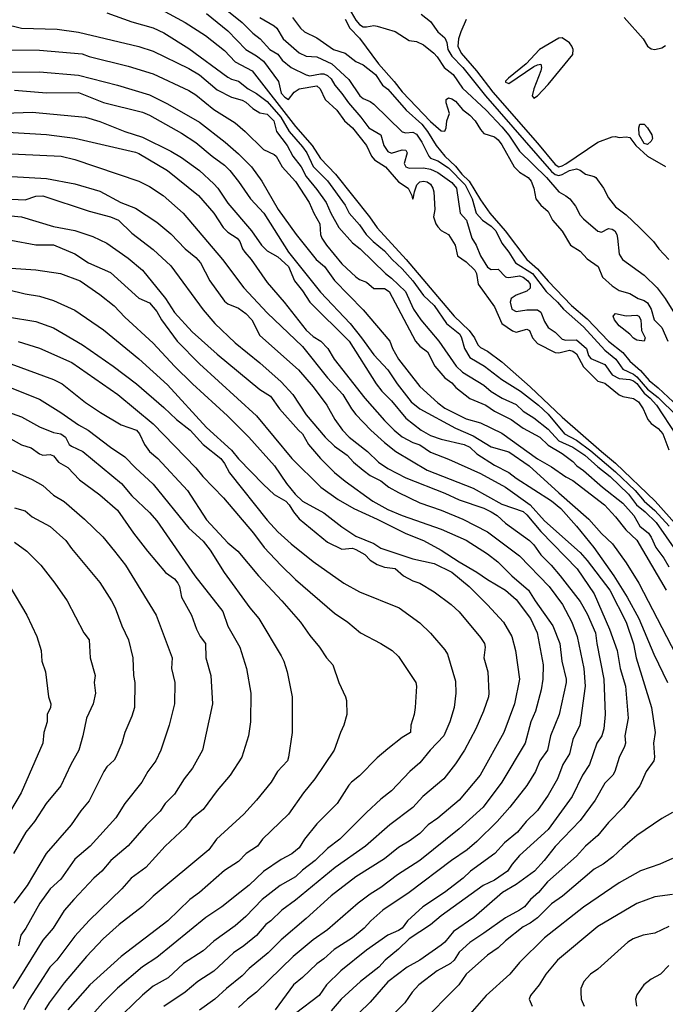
# Model space of a CAD drawing. Header units: metres. Extents: x -46681 to -43747, y -240911 to -237677.
# Tile 785 of 1056: x -45207 to -45116, y -238151 to -238013. Entities that reach past the tile are written whole.
import ezdxf

# ---------------------------------------------------------------- set-up
doc = ezdxf.new("R2010")
doc.units = ezdxf.units.M
doc.layers.add('CONTOUR_INDEX', color=1, linetype='Continuous')
doc.layers.add('CONTOUR_INTER', color=3, linetype='Continuous')

msp = doc.modelspace()

# ---------------------------------------------------------------- linework, layer by layer
at = {"layer": 'CONTOUR_INDEX'}
for points, elevation in [([(-45173.1, -238012.52), (-45171.1, -238013.68), (-45170.72, -238014.02), (-45169.85, -238015.52), (-45167.6, -238017.48), (-45166.6, -238017.96), (-45165.1, -238018.04), (-45163, -238019.02), (-45160.6, -238021.24), (-45159.04, -238023.52), (-45158.6, -238023.89), (-45157.6, -238024.3), (-45157.1, -238024.67), (-45153.1, -238028.57), (-45152.6, -238028.71), (-45151.6, -238028.63), (-45151.1, -238028.89), (-45150.32, -238030.02), (-45149.36, -238032.02), (-45149.1, -238032.29), (-45148.1, -238032.66), (-45146.6, -238033.65), (-45144.26, -238036.02), (-45143.25, -238038.02), (-45142.68, -238040.02), (-45141.8, -238041.02), (-45140.6, -238041.86), (-45139.94, -238042.52), (-45139.1, -238044.24), (-45138.1, -238045.52), (-45137.18, -238047.02), (-45134.78, -238048.52), (-45132.88, -238051.02), (-45131.29, -238052.52), (-45130.43, -238053.52), (-45127.6, -238056.01), (-45124.6, -238059.28), (-45123.08, -238060.52), (-45122.1, -238061.93), (-45120.6, -238062.64), (-45120.1, -238063.02), (-45118.6, -238064.74), (-45117.1, -238065.91), (-45114.49, -238068.52)], 60), ([(-45144.1, -238012.78), (-45144.85, -238014.52), (-45145.18, -238015.52), (-45145.3, -238016.52), (-45144.81, -238017.52), (-45142.65, -238020.02), (-45140.35, -238023.02), (-45134.1, -238030.16), (-45131.6, -238033.18), (-45131.1, -238033.48), (-45130.6, -238033.38), (-45130.1, -238033.08), (-45125.6, -238030.02), (-45123.6, -238029.27), (-45123.1, -238029.25), (-45122.6, -238029.37), (-45121.6, -238029.28), (-45121.1, -238029.39), (-45120.25, -238030.52), (-45118.6, -238032.02), (-45116.1, -238033.46)], 55), ([(-45209.1, -238013.41), (-45206.6, -238014), (-45201.6, -238014.16), (-45198.6, -238014.57), (-45190.1, -238016.58), (-45188.1, -238017.22), (-45183.1, -238019.66), (-45181.6, -238020.57), (-45179.1, -238022.7), (-45177.1, -238023.73), (-45175.6, -238024.13), (-45175.1, -238024.39), (-45174.1, -238025.28), (-45173.1, -238025.89), (-45172.1, -238026.08), (-45171.14, -238027.02), (-45170.77, -238028.52), (-45169.28, -238030.52), (-45168.49, -238032.02), (-45167.32, -238033.52), (-45166.6, -238034.88), (-45165.1, -238036.68), (-45163.78, -238038.52), (-45163.11, -238040.02), (-45162.01, -238042.02), (-45160.1, -238044.19), (-45159.02, -238045.02), (-45155.46, -238048.52), (-45154.6, -238049.16), (-45152.65, -238051.02), (-45151.52, -238053.52), (-45150.47, -238055.02), (-45147.97, -238058.02), (-45145.49, -238061.52), (-45144.6, -238062.36), (-45141.6, -238064.22), (-45140.6, -238065.1), (-45139.04, -238066.02), (-45137.1, -238066.93), (-45136.1, -238067.85), (-45134.6, -238068.79), (-45132.6, -238070.39), (-45131.09, -238072.02), (-45129.1, -238072.93), (-45127.41, -238074.02), (-45125.6, -238075.7), (-45123.88, -238077.02), (-45121.29, -238079.52), (-45120.15, -238081.02), (-45118.92, -238082.02), (-45117.4, -238083.52), (-45114.6, -238087.55)], 65), ([(-45119.67, -238027.52), (-45119.07, -238027.52), (-45118.6, -238028.01), (-45118.02, -238029.02), (-45117.9, -238029.52), (-45118.1, -238029.91), (-45118.6, -238030.37), (-45119.1, -238030.21), (-45119.77, -238029.02), (-45119.82, -238028.02), (-45119.67, -238027.52)], 55), ([(-45208.6, -238028.65), (-45203.1, -238028.98), (-45199.1, -238029.46), (-45190.6, -238031.42), (-45190.1, -238031.62), (-45186.1, -238034.02), (-45181.73, -238037.52), (-45179.6, -238040.02), (-45178.25, -238042.02), (-45177.6, -238042.69), (-45176.28, -238043.52), (-45175.93, -238044.02), (-45175.57, -238045.02), (-45175.24, -238045.52), (-45174.35, -238046.52), (-45172.1, -238049.75), (-45169.69, -238052.52), (-45166.6, -238056.46), (-45165.6, -238057.35), (-45164.55, -238058.02), (-45163.55, -238059.02), (-45162.65, -238060.52), (-45158.37, -238066.02), (-45155.6, -238069.17), (-45154.23, -238070.52), (-45153.1, -238071.44), (-45151.6, -238072.24), (-45150.6, -238072.59), (-45149.1, -238073.63), (-45146.6, -238074.59), (-45142.1, -238076.6), (-45138.6, -238078.56), (-45135.12, -238081.02), (-45133.1, -238083.26), (-45128.1, -238087.72), (-45127.1, -238088.86), (-45123.9, -238093.02), (-45121.61, -238097.52), (-45120.6, -238100.58), (-45120.2, -238102.52), (-45118.07, -238109.52), (-45117.52, -238113.02), (-45117.75, -238114.52), (-45117.61, -238116.52), (-45117.73, -238117.02), (-45118.81, -238118.52), (-45119.71, -238120.52), (-45121.98, -238123.52), (-45124.1, -238125.7), (-45125.6, -238127.53), (-45127.31, -238129.02), (-45128.6, -238130.43), (-45132.65, -238134.02), (-45133.92, -238135.52), (-45135.08, -238136.52), (-45135.89, -238137.52), (-45136.6, -238138.02), (-45138.6, -238139.08), (-45141.6, -238141.26), (-45143.6, -238142.55), (-45145.1, -238143.92), (-45145.8, -238145.02), (-45146.33, -238145.52), (-45148.17, -238146.52), (-45150.78, -238148.52), (-45151.72, -238149.52), (-45152.73, -238151.02), (-45155.22, -238153.52)], 70), ([(-45208.1, -238043.83), (-45204.6, -238044.46), (-45202.1, -238044.49), (-45199.1, -238045.75), (-45197.2, -238047.02), (-45194.1, -238048.38), (-45190.1, -238051.95), (-45188.6, -238052.62), (-45187.6, -238053.83), (-45186.95, -238055.02), (-45184.73, -238058.02), (-45181.6, -238061.19), (-45173.56, -238068.52), (-45168.6, -238074.53), (-45164.54, -238078.52), (-45162.1, -238080.25), (-45159.92, -238081.52), (-45156.6, -238083.02), (-45152.6, -238085.03), (-45150.1, -238086.03), (-45147.6, -238087.38), (-45145.1, -238089.04), (-45142.6, -238090.47), (-45141.1, -238091.53), (-45138.6, -238093), (-45137.1, -238094.32), (-45135.08, -238097.02), (-45134.11, -238099.02), (-45133.29, -238103.52), (-45133.32, -238105.52), (-45133.57, -238107.02), (-45134.38, -238110.02), (-45135.01, -238111.52), (-45135.83, -238114.52), (-45139.11, -238120.02), (-45141.72, -238123.52), (-45145.1, -238126.57), (-45150.64, -238131.02), (-45153.78, -238133.02), (-45156.1, -238134.84), (-45157.6, -238135.75), (-45159.27, -238137.02), (-45163.6, -238140.75), (-45165.6, -238142.2), (-45168.43, -238144.52), (-45173.57, -238149.52), (-45174.86, -238150.52), (-45176.1, -238151.7)], 75), ([(-45208.1, -238061.21), (-45202.1, -238063.39), (-45200.89, -238064.02), (-45197.6, -238066.63), (-45195.49, -238068.02), (-45192.6, -238069.79), (-45190.44, -238070.52), (-45190.03, -238071.02), (-45189.33, -238072.52), (-45188.6, -238073.51), (-45187.43, -238074.52), (-45183.3, -238079.02), (-45180.6, -238083.12), (-45177.6, -238086.38), (-45176.2, -238087.52), (-45173.3, -238091.02), (-45170.01, -238094.52), (-45167.41, -238097.52), (-45166.1, -238099.38), (-45164.71, -238101.02), (-45163.76, -238102.52), (-45162.86, -238103.52), (-45161.99, -238106.02), (-45161.07, -238108.02), (-45160.93, -238108.52), (-45160.89, -238110.52), (-45161.29, -238112.02), (-45161.77, -238113.02), (-45162.65, -238115.52), (-45165.38, -238119.52), (-45166.98, -238121.52), (-45169.1, -238124.52), (-45172.73, -238128.02), (-45173.46, -238129.02), (-45175.02, -238130.02), (-45176.1, -238131.18), (-45178.1, -238132.45), (-45181.6, -238135.52), (-45182.97, -238136.52), (-45186.06, -238139.52), (-45192.6, -238144.53), (-45197, -238148.52), (-45200.1, -238152.04)], 80), ([(-45207.6, -238081.44), (-45206.1, -238081.88), (-45205.1, -238082.7), (-45202.6, -238084.06), (-45200.37, -238086.02), (-45199.6, -238087.17), (-45195.6, -238091.93), (-45193.95, -238094.52), (-45193.43, -238095.52), (-45192.52, -238098.02), (-45191.55, -238100.02), (-45190.97, -238102.52), (-45190.85, -238105.02), (-45190.66, -238106.02), (-45190.73, -238109.52), (-45191.1, -238110.75), (-45192.1, -238113.02), (-45192.52, -238114.52), (-45193.34, -238116.52), (-45193.6, -238116.92), (-45194.6, -238117.86), (-45195.04, -238118.52), (-45197.1, -238122.63), (-45198.28, -238124.02), (-45199.62, -238126.02), (-45203.17, -238130.02), (-45205.8, -238134.52), (-45207.68, -238137.02)], 85), ([(-45115.6, -238145.79), (-45116.78, -238147.02), (-45118.1, -238147.72), (-45119.15, -238148.52), (-45120.1, -238149.93), (-45120.29, -238150.52), (-45120.18, -238151.52)], 65)]:
    msp.add_lwpolyline(points, dxfattribs=dict(at, elevation=elevation))
at = {"layer": 'CONTOUR_INTER'}
for points, elevation in [([(-45180.16, -238009.52), (-45175.6, -238013.2), (-45174.1, -238014.72), (-45173.05, -238015.52), (-45171.7, -238017.02), (-45170.6, -238017.67), (-45169.96, -238018.52), (-45168.71, -238019.52), (-45166.6, -238020.59), (-45166.1, -238020.69), (-45164.6, -238020.41), (-45164.1, -238020.44), (-45163.6, -238020.68), (-45163.1, -238021.14), (-45162.58, -238022.02), (-45161.6, -238023.17), (-45160.66, -238024.52), (-45158.89, -238026.52), (-45157.78, -238028.02), (-45156.11, -238029.02), (-45155.67, -238030.52), (-45155.1, -238031.35), (-45154.6, -238031.6), (-45153.1, -238031.1), (-45152.6, -238031.15), (-45152.38, -238031.52), (-45152.8, -238033.02), (-45152.6, -238033.52), (-45152.1, -238033.67), (-45150.1, -238033.66), (-45149.1, -238033.81), (-45148.1, -238034.3), (-45146.1, -238035.72), (-45145.48, -238036.52), (-45144.97, -238040.02), (-45144.05, -238041.02), (-45143.33, -238043.52), (-45142.71, -238044.52), (-45142.11, -238046.02), (-45141.1, -238047.6), (-45140.6, -238047.94), (-45139.6, -238047.88), (-45138.6, -238048.96), (-45138.42, -238049.02), (-45138.1, -238049.07), (-45136.6, -238048.83), (-45136.1, -238049.02), (-45135.46, -238049.52), (-45135.09, -238050.02), (-45135.1, -238050.57), (-45135.6, -238050.97), (-45137.1, -238051.53), (-45137.78, -238052.02), (-45137.92, -238052.52), (-45137.68, -238053.52), (-45137.1, -238053.86), (-45135.6, -238053.6), (-45134.1, -238053.62), (-45133.6, -238053.95), (-45133.1, -238055.24), (-45132.6, -238056.07), (-45131.6, -238056.73), (-45130.6, -238057.72), (-45130.1, -238057.88), (-45128.6, -238057.84), (-45127.19, -238059.02), (-45126.92, -238060.02), (-45126.6, -238060.45), (-45124.6, -238061.29), (-45123.6, -238062.75), (-45122.6, -238063.24), (-45121.1, -238063.39), (-45120.6, -238063.58), (-45120.1, -238063.98), (-45119.1, -238065.32), (-45118.25, -238066.02), (-45117.33, -238067.02), (-45114.6, -238071.24)], 61), ([(-45161.27, -238010.02), (-45159.6, -238012.9), (-45159.1, -238013.49), (-45158.6, -238013.81), (-45158.1, -238013.83), (-45157.1, -238013.63), (-45156.6, -238013.72), (-45154.1, -238014.46), (-45152.1, -238015.73), (-45151.1, -238015.87), (-45150.1, -238016.35), (-45148.64, -238017.52), (-45148.17, -238018.02), (-45147.22, -238019.52), (-45145.95, -238020.52), (-45144.6, -238022.46), (-45141.29, -238025.52), (-45139.1, -238027.87), (-45138.1, -238029.05), (-45136.6, -238031.28), (-45132.79, -238035.02), (-45131.1, -238037.02), (-45130.1, -238037.56), (-45129.52, -238038.02), (-45128.72, -238039.02), (-45128.1, -238040.28), (-45127.6, -238040.79), (-45125.6, -238042.56), (-45125.1, -238042.67), (-45124.1, -238042.18), (-45123.6, -238042.26), (-45123.21, -238042.52), (-45122.91, -238043.02), (-45122.81, -238043.52), (-45122.6, -238045.76), (-45122.14, -238046.52), (-45119.1, -238048.74), (-45117.24, -238050.52), (-45116.12, -238052.02), (-45114.1, -238055.26)], 57), ([(-45188.1, -238010.78), (-45183.6, -238013.19), (-45180.73, -238015.02), (-45178.1, -238017.16), (-45176.6, -238018.74), (-45174.21, -238020.02), (-45168.1, -238027.85), (-45165.76, -238030.52), (-45164.6, -238032.31), (-45162.48, -238034.52), (-45157.68, -238040.52), (-45156.6, -238042.07), (-45152.54, -238046.52), (-45145.77, -238054.52), (-45143.68, -238056.52), (-45142.94, -238057.52), (-45142.48, -238058.52), (-45142.1, -238058.92), (-45141.1, -238059.41), (-45139.1, -238060.92), (-45135.1, -238064.41), (-45130.6, -238068.7), (-45125.1, -238073.53), (-45123.1, -238075.15), (-45117.54, -238080.52), (-45114.38, -238084.02)], 63), ([(-45194.6, -238011.85), (-45191.1, -238013.11), (-45188.1, -238013.94), (-45186.6, -238014.66), (-45183.1, -238016.87), (-45177.6, -238020.91), (-45177.1, -238021.18), (-45176.1, -238021.45), (-45174.75, -238022.52), (-45173.6, -238023.17), (-45172.1, -238024.33), (-45170.16, -238026.52), (-45169.01, -238028.52), (-45167.1, -238030.68), (-45166.51, -238031.52), (-45165.6, -238033.47), (-45163.6, -238035.49), (-45161.1, -238038.87), (-45160.57, -238040.02), (-45159.1, -238041.68), (-45158.16, -238043.02), (-45157.18, -238044.02), (-45155.6, -238045.32), (-45154.53, -238046.52), (-45153.1, -238047.83), (-45151.6, -238049.52), (-45150.1, -238051.61), (-45148.61, -238053.02), (-45146.89, -238055.52), (-45145.01, -238057.02), (-45144.76, -238057.52), (-45144.34, -238059.02), (-45143.6, -238060.3), (-45141.55, -238061.52), (-45139.1, -238063.42), (-45136.46, -238065.02), (-45133.96, -238067.02), (-45132.6, -238068.28), (-45130.26, -238071.02), (-45128.6, -238071.95), (-45126.6, -238073.42), (-45123.1, -238076.37), (-45120.34, -238079.02), (-45119.1, -238080.49), (-45117.6, -238081.8), (-45115.59, -238084.02)], 64), ([(-45180.6, -238011.96), (-45177.6, -238014.4), (-45175.1, -238017), (-45173.6, -238017.89), (-45172.6, -238018.66), (-45170.51, -238021.52), (-45170.1, -238023.13), (-45169.6, -238023.71), (-45169.1, -238024.03), (-45168.29, -238023.02), (-45167.6, -238022.54), (-45165.1, -238022.1), (-45164.62, -238022.52), (-45163.95, -238024.02), (-45162.3, -238025.52), (-45161.22, -238027.02), (-45160.1, -238028.02), (-45158.1, -238030.48), (-45157.42, -238032.02), (-45156.98, -238032.52), (-45155.44, -238033.52), (-45153.6, -238035.63), (-45152.27, -238036.52), (-45151.76, -238037.52), (-45151.66, -238038.02), (-45151.55, -238038.02), (-45151.39, -238037.02), (-45151.06, -238036.02), (-45150.6, -238035.63), (-45150.1, -238035.5), (-45149.6, -238035.59), (-45149.1, -238035.93), (-45148.77, -238036.52), (-45148.66, -238037.02), (-45148.51, -238039.52), (-45148.69, -238040.52), (-45148.36, -238041.52), (-45148.1, -238041.96), (-45147.6, -238042.44), (-45146.6, -238043.03), (-45145.66, -238044.52), (-45145.33, -238046.02), (-45144.1, -238046.86), (-45142.89, -238048.02), (-45142.67, -238048.52), (-45142.4, -238050.02), (-45140.1, -238053.18), (-45139.1, -238055.52), (-45137.6, -238056.55), (-45137.1, -238056.73), (-45135.6, -238056.31), (-45135.18, -238056.52), (-45134.76, -238057.52), (-45134.1, -238058.32), (-45131.6, -238059.62), (-45131.1, -238059.65), (-45129.6, -238059.29), (-45129.1, -238059.4), (-45128.6, -238059.8), (-45127.6, -238061.62), (-45125.6, -238063.62), (-45124.6, -238063.94), (-45122.6, -238065.56), (-45122.1, -238065.78), (-45120.6, -238066.05), (-45119.87, -238066.52), (-45119.23, -238067.52), (-45118.55, -238069.02), (-45118.1, -238069.58), (-45117.1, -238070.3), (-45116.45, -238071.02), (-45115.6, -238073.3)], 62), ([(-45168.5, -238012.52), (-45167.41, -238014.02), (-45166.81, -238014.52), (-45165.1, -238015.38), (-45162.74, -238017.02), (-45161.1, -238017.5), (-45159.6, -238018.69), (-45158.6, -238019.18), (-45156.83, -238020.52), (-45155.89, -238022.02), (-45155.1, -238022.6), (-45152.52, -238025.52), (-45150.33, -238027.52), (-45149.55, -238028.52), (-45148.31, -238030.52), (-45147.09, -238032.02), (-45145.6, -238033.4), (-45144.72, -238034.52), (-45143.68, -238035.52), (-45142.1, -238038.16), (-45140.8, -238040.02), (-45138.62, -238042.52), (-45135.6, -238046.52), (-45134.1, -238047.86), (-45132.6, -238049.59), (-45129.28, -238053.02), (-45127.1, -238054.89), (-45124.12, -238058.02), (-45122.1, -238059.59), (-45121.1, -238060.81), (-45119.6, -238062.14), (-45118.4, -238063.52), (-45117.1, -238064.59), (-45113.6, -238067.87)], 59), ([(-45161.1, -238012.76), (-45160.46, -238014.02), (-45159.1, -238015.4), (-45156.43, -238019.02), (-45154.21, -238021.52), (-45153.1, -238022.97), (-45149.1, -238027.11), (-45147.6, -238028.42), (-45147.1, -238028.47), (-45146.92, -238028.02), (-45146.82, -238027.02), (-45146.44, -238026.02), (-45146.9, -238024.52), (-45146.93, -238024.02), (-45146.6, -238023.8), (-45146.1, -238023.94), (-45145.6, -238024.27), (-45144.6, -238025.44), (-45143.6, -238026.22), (-45142.84, -238027.02), (-45142.1, -238028.27), (-45141.6, -238028.8), (-45140.1, -238029.3), (-45139.6, -238029.73), (-45139.1, -238030.41), (-45137.36, -238033.52), (-45136.6, -238034.26), (-45135.38, -238035.02), (-45134.97, -238035.52), (-45134.61, -238036.52), (-45134.32, -238038.02), (-45133.6, -238038.91), (-45132.6, -238039.77), (-45131.97, -238041.02), (-45130.6, -238042.55), (-45129.42, -238044.52), (-45128.1, -238045.38), (-45127.1, -238046.46), (-45125.56, -238047.52), (-45124.92, -238049.02), (-45123.6, -238050.25), (-45122.6, -238050.89), (-45121.1, -238051.29), (-45119.91, -238052.02), (-45119.1, -238052.28), (-45118.6, -238052.61), (-45118.1, -238053.52), (-45117.66, -238055.02), (-45116.6, -238056.1), (-45115.77, -238058.02)], 58), ([(-45150.44, -238012.02), (-45149.1, -238013.05), (-45148.09, -238014.52), (-45147.1, -238015.37), (-45146.82, -238016.02), (-45146.66, -238017.02), (-45146.1, -238017.95), (-45144.57, -238019.52), (-45141.4, -238023.52), (-45132.1, -238034.17), (-45131.6, -238034.6), (-45131.1, -238034.74), (-45130.6, -238034.6), (-45129.6, -238034.03), (-45128.6, -238033.78), (-45128.1, -238033.96), (-45127.35, -238034.52), (-45126.1, -238034.85), (-45125.89, -238035.02), (-45124.82, -238036.52), (-45124.1, -238037.86), (-45123.1, -238039.13), (-45121.6, -238040.27), (-45119.76, -238042.02), (-45117.77, -238044.02), (-45117.04, -238045.02), (-45115.6, -238046.55)], 56), ([(-45121.91, -238012.52), (-45119.21, -238015.52), (-45118.6, -238016.53), (-45118.1, -238016.92), (-45117.6, -238017.01), (-45116.6, -238016.77), (-45116.1, -238016.44)], 54), ([(-45131.1, -238015.4), (-45133.8, -238017.02), (-45135.69, -238019.02), (-45138.16, -238021.02), (-45138.6, -238021.47), (-45138.6, -238021.6), (-45138.1, -238021.81), (-45134.6, -238019.39), (-45134.1, -238019.14), (-45133.6, -238019.07), (-45133.5, -238019.52), (-45133.62, -238020.02), (-45134.6, -238022.55), (-45134.81, -238023.52), (-45134.6, -238023.86), (-45134.1, -238023.5), (-45132.6, -238021.91), (-45129.1, -238017.72), (-45129.05, -238017.02), (-45129.23, -238016.52), (-45129.6, -238016.09), (-45130.6, -238015.37), (-45131.1, -238015.4)], 54), ([(-45208.6, -238017.05), (-45204.1, -238017.11), (-45198.1, -238017.6), (-45197.1, -238018), (-45191.6, -238019.35), (-45188.1, -238020.45), (-45183.1, -238022.75), (-45182.1, -238023.39), (-45179.6, -238025.42), (-45176.6, -238027.32), (-45175.18, -238028.52), (-45172.6, -238031.08), (-45171.1, -238031.75), (-45170.82, -238032.02), (-45169.98, -238033.52), (-45168.1, -238035.56), (-45166.17, -238038.52), (-45165.54, -238040.02), (-45164.67, -238041.52), (-45164.56, -238043.02), (-45164.4, -238043.52), (-45163.76, -238044.52), (-45161.6, -238047.13), (-45159.6, -238048.99), (-45159.1, -238049.35), (-45158.1, -238049.74), (-45157.1, -238050.62), (-45155.6, -238050.6), (-45154.93, -238051.02), (-45151.24, -238058.02), (-45150.6, -238058.72), (-45149.53, -238059.52), (-45148.49, -238061.52), (-45147.1, -238063.17), (-45146.1, -238063.88), (-45145.54, -238064.52), (-45143.6, -238066.09), (-45141.34, -238067.02), (-45140.1, -238067.83), (-45137.77, -238069.02), (-45136.1, -238070.24), (-45133.75, -238071.52), (-45132.6, -238072.61), (-45130.6, -238073.82), (-45129.1, -238074.94), (-45128.55, -238075.52), (-45127.6, -238076.19), (-45124.96, -238078.52), (-45122.1, -238080.78), (-45120.54, -238082.52), (-45119.69, -238084.02), (-45118.47, -238085.02), (-45118.1, -238085.57), (-45117.45, -238087.02), (-45116.33, -238088.52), (-45115.6, -238089.74)], 66), ([(-45213.1, -238020.23), (-45204.1, -238020.17), (-45198.6, -238020.62), (-45193.11, -238022.02), (-45188.6, -238023.4), (-45186.1, -238024.63), (-45181.6, -238027.2), (-45177.97, -238030.02), (-45176.1, -238031.67), (-45174.29, -238033.52), (-45172.82, -238035.52), (-45170.52, -238039.52), (-45168.02, -238043.02), (-45165.18, -238046.52), (-45164.04, -238047.52), (-45162.6, -238049.48), (-45158.6, -238053.63), (-45154.82, -238058.02), (-45154.44, -238059.02), (-45153.6, -238060.52), (-45150.6, -238064.38), (-45148.1, -238066.66), (-45147.1, -238067.41), (-45144.1, -238068.95), (-45142.1, -238069.47), (-45139.1, -238070.96), (-45134.1, -238074.54), (-45132.1, -238075.67), (-45130.1, -238077.1), (-45129.1, -238077.61), (-45124.65, -238081.02), (-45123.1, -238082.71), (-45121.67, -238084.52), (-45120.1, -238085.97), (-45116, -238093.02)], 67), ([(-45207.6, -238022.72), (-45203.1, -238023.09), (-45198.6, -238023.07), (-45195.1, -238024.47), (-45189.6, -238025.84), (-45188.6, -238026.22), (-45184.1, -238028.75), (-45182.1, -238030.08), (-45179.81, -238032.02), (-45178.1, -238033.26), (-45177.33, -238034.02), (-45176.1, -238035.58), (-45174.44, -238038.02), (-45172.56, -238040.02), (-45169.1, -238045.52), (-45164.6, -238051.12), (-45160.43, -238055.52), (-45158.8, -238057.52), (-45157.1, -238059.94), (-45155.13, -238062.02), (-45153.79, -238064.02), (-45151.86, -238066.52), (-45150.6, -238067.53), (-45145.6, -238070.26), (-45143.1, -238071.3), (-45140.6, -238072.87), (-45138.1, -238073.59), (-45135.23, -238075.52), (-45131.1, -238079.35), (-45126.85, -238083.02), (-45125.1, -238085.05), (-45123.53, -238086.52), (-45121.6, -238089.17), (-45119.81, -238092.02), (-45113.37, -238104.52)], 68), ([(-45211.6, -238026.06), (-45205.1, -238025.83), (-45197.6, -238026.52), (-45195.6, -238027.12), (-45192.07, -238028.52), (-45189.6, -238029.35), (-45185.6, -238031.32), (-45184.1, -238032.21), (-45181.6, -238034), (-45179.6, -238035.88), (-45179.02, -238036.52), (-45177.6, -238038.62), (-45174.26, -238042.52), (-45172.86, -238044.52), (-45172.1, -238045.3), (-45170.6, -238046.16), (-45169.08, -238047.52), (-45168.23, -238049.52), (-45167.1, -238050.95), (-45166.1, -238052.52), (-45160.55, -238058.02), (-45156.77, -238064.02), (-45155.98, -238065.02), (-45154.6, -238066.41), (-45152.6, -238068.86), (-45150.43, -238070.52), (-45149.1, -238071.27), (-45147.6, -238071.81), (-45144.39, -238072.52), (-45143.6, -238072.92), (-45142.6, -238073.85), (-45140.1, -238075.44), (-45138.1, -238076.46), (-45137.1, -238077.28), (-45132.1, -238080.44), (-45130.81, -238081.52), (-45128.58, -238084.02), (-45126.16, -238087.02), (-45123.35, -238091.02), (-45121.45, -238094.02), (-45119.83, -238097.02), (-45117.72, -238102.02), (-45115.82, -238106.02)], 69), ([(-45212.1, -238031.5), (-45201.06, -238032.02), (-45199.1, -238032.47), (-45190.1, -238035.51), (-45188.6, -238036.27), (-45186.7, -238037.52), (-45183.88, -238040.02), (-45178.34, -238046.52), (-45175.38, -238050.52), (-45172.1, -238054.04), (-45167.1, -238058.75), (-45163.6, -238063.16), (-45161.43, -238065.52), (-45160.22, -238067.52), (-45159.6, -238068.3), (-45157.49, -238070.52), (-45155.6, -238072.25), (-45153.97, -238073.52), (-45149.6, -238076.15), (-45143.1, -238078.68), (-45139.1, -238080.92), (-45136.1, -238081.94), (-45135.6, -238082.44), (-45133.6, -238084.79), (-45128.49, -238090.02), (-45126.12, -238093.52), (-45123.98, -238098.52), (-45122.87, -238101.52), (-45122.44, -238104.02), (-45121.72, -238106.52), (-45121.32, -238111.02), (-45121.81, -238113.52), (-45121.72, -238114.52), (-45121.87, -238115.02), (-45122.6, -238116.56), (-45123.2, -238118.52), (-45123.47, -238119.02), (-45124.6, -238120.17), (-45125.96, -238122.52), (-45128.1, -238125.4), (-45131.6, -238129.04), (-45133.12, -238131.02), (-45134.49, -238132.52), (-45137.1, -238134.39), (-45138.98, -238135.52), (-45143.04, -238139.02), (-45145.88, -238141.02), (-45147.1, -238142.52), (-45147.6, -238142.91), (-45150.6, -238145.02), (-45152.42, -238146.02), (-45155.1, -238148.07), (-45157.6, -238150.95), (-45160.8, -238154.02)], 71), ([(-45212.1, -238034.62), (-45203.1, -238035.14), (-45199.1, -238035.88), (-45195.6, -238036.94), (-45192.64, -238038.52), (-45190.6, -238039.31), (-45187.6, -238041.29), (-45185.6, -238042.92), (-45183.6, -238045.03), (-45182.1, -238046.25), (-45181.47, -238047.02), (-45180.16, -238049.52), (-45178.1, -238052.38), (-45177.6, -238052.75), (-45176.1, -238053.38), (-45175.1, -238054.14), (-45174.23, -238055.02), (-45173.1, -238057.2), (-45167.68, -238062.02), (-45165.6, -238064.41), (-45163.69, -238067.02), (-45162.56, -238069.02), (-45161.5, -238070.52), (-45160.57, -238071.52), (-45157.99, -238073.52), (-45156.42, -238075.02), (-45155.1, -238075.9), (-45152.6, -238077.21), (-45147.1, -238079.37), (-45145.1, -238080.32), (-45141.6, -238081.51), (-45140.6, -238082.02), (-45139.77, -238082.52), (-45138.6, -238083.58), (-45135.21, -238086.02), (-45134.6, -238086.66), (-45133.6, -238088.04), (-45132.14, -238089.52), (-45130.89, -238091.02), (-45128.1, -238094.62), (-45127.1, -238096.33), (-45125.93, -238099.02), (-45125.76, -238100.52), (-45124.74, -238105.52), (-45124.56, -238110.52), (-45124.75, -238112.52), (-45125.04, -238113.52), (-45125.76, -238114.52), (-45126.77, -238117.52), (-45127.75, -238119.02), (-45129.19, -238122.02), (-45132.6, -238126.66), (-45136.6, -238130.34), (-45137.63, -238131.52), (-45138.31, -238132.52), (-45140.1, -238133.77), (-45141.72, -238134.52), (-45147.6, -238138.82), (-45149.1, -238140.07), (-45152.1, -238142.03), (-45153.6, -238143.51), (-45155.47, -238145.02), (-45156.37, -238146.02), (-45158.98, -238148.02), (-45161.68, -238150.52), (-45163.1, -238152.17)], 72), ([(-45209.11, -238038.02), (-45206.1, -238038.14), (-45204.6, -238037.64), (-45203.6, -238037.6), (-45197.1, -238039.73), (-45194.1, -238040.53), (-45192.99, -238041.02), (-45191.1, -238042.83), (-45188.1, -238045.11), (-45185.6, -238047.42), (-45181.1, -238053.59), (-45179.46, -238055.52), (-45176.6, -238058.24), (-45173.1, -238061.04), (-45170.1, -238063.72), (-45168.47, -238065.52), (-45166.6, -238068.37), (-45163.93, -238071.52), (-45162.6, -238072.79), (-45160.85, -238074.02), (-45159.94, -238075.02), (-45158.6, -238076.15), (-45157.6, -238076.91), (-45156.1, -238077.63), (-45154.97, -238078.52), (-45153.6, -238079.28), (-45150.6, -238080.72), (-45147.6, -238081.76), (-45144.56, -238083.02), (-45141.1, -238084.83), (-45136.6, -238088.17), (-45132.42, -238092.52), (-45130.58, -238095.02), (-45129.25, -238097.52), (-45128.5, -238099.52), (-45127.57, -238104.02), (-45127.36, -238106.52), (-45128.13, -238112.02), (-45129.09, -238114.02), (-45129.57, -238116.02), (-45130.5, -238117.52), (-45131.29, -238119.52), (-45132.6, -238121.82), (-45134.1, -238124), (-45135.65, -238125.52), (-45136.88, -238127.02), (-45138.71, -238128.52), (-45140.07, -238130.02), (-45143.51, -238132.52), (-45144.54, -238133.52), (-45147.13, -238135.52), (-45150.22, -238137.52), (-45152.33, -238139.52), (-45153.12, -238140.52), (-45153.6, -238140.86), (-45155.13, -238141.52), (-45158.1, -238143.61), (-45161.73, -238146.52), (-45163.76, -238148.52), (-45164.76, -238150.02), (-45168.1, -238152.54)], 73), ([(-45208.1, -238040.38), (-45206.6, -238040.51), (-45202.1, -238041.89), (-45199.1, -238042.46), (-45196.6, -238043.28), (-45194.6, -238044.24), (-45191.6, -238046.32), (-45189.6, -238048.02), (-45186.35, -238052.02), (-45185.1, -238053.98), (-45182.6, -238056.7), (-45179.1, -238059.86), (-45173.1, -238064.8), (-45171.6, -238065.74), (-45170.35, -238067.52), (-45167.69, -238070.52), (-45167.1, -238071.03), (-45166.26, -238072.52), (-45164.6, -238074.52), (-45162.6, -238076.46), (-45161.1, -238077.71), (-45157.22, -238080.52), (-45155.1, -238081.7), (-45153.1, -238082.53), (-45147.6, -238084.45), (-45144.1, -238086.01), (-45141.1, -238087.89), (-45139.67, -238089.02), (-45137.7, -238091.02), (-45135.33, -238093.02), (-45134.4, -238094.52), (-45131.9, -238098.02), (-45130.92, -238100.52), (-45130.67, -238103.02), (-45130.05, -238105.52), (-45130.06, -238106.02), (-45131.05, -238110.52), (-45132.23, -238113.52), (-45132.66, -238115.52), (-45133.74, -238117.02), (-45134.34, -238118.52), (-45135.6, -238120.48), (-45137.95, -238123.52), (-45139.73, -238125.52), (-45142.6, -238128.35), (-45143.98, -238129.52), (-45146.16, -238131.02), (-45152.1, -238135.52), (-45155.83, -238138.02), (-45157.52, -238139.52), (-45158.43, -238140.52), (-45160.1, -238141.88), (-45162.68, -238143.52), (-45164.1, -238144.86), (-45165.1, -238145.53), (-45167.1, -238147.48), (-45168.37, -238148.52), (-45170.96, -238152.02)], 74), ([(-45208.1, -238047.76), (-45204.6, -238047.97), (-45201.12, -238048.52), (-45198.37, -238049.52), (-45195.6, -238051.43), (-45193.6, -238053.04), (-45192.1, -238054.66), (-45188.1, -238058.28), (-45185.13, -238061.52), (-45182.58, -238064.02), (-45177.66, -238068.52), (-45174.68, -238071.52), (-45171.03, -238075.52), (-45169.36, -238078.02), (-45168.13, -238079.52), (-45167.1, -238080.5), (-45164.1, -238082.15), (-45161.6, -238084.13), (-45159.6, -238085.43), (-45157.1, -238086.48), (-45156.1, -238087.11), (-45151.6, -238088.6), (-45148.6, -238089.28), (-45146.1, -238090.47), (-45143.68, -238092.52), (-45141.1, -238095.09), (-45138.88, -238097.52), (-45137.69, -238099.52), (-45137.17, -238101.52), (-45136.63, -238105.52), (-45137.33, -238109.02), (-45138.81, -238113.02), (-45142.16, -238119.02), (-45145.1, -238122.52), (-45148.1, -238125.05), (-45149.45, -238126.02), (-45150.6, -238127.25), (-45152.1, -238128.32), (-45153.6, -238129.19), (-45155.6, -238130.77), (-45159.6, -238133.32), (-45163.1, -238135.99), (-45166.6, -238139.2), (-45170.1, -238142.17), (-45171.96, -238144.02), (-45174.6, -238146.2), (-45175.6, -238147.26), (-45177.81, -238149.02), (-45179.46, -238150.52), (-45181.6, -238152.08)], 76), ([(-45208.6, -238050.74), (-45206.1, -238051.37), (-45204.1, -238051.7), (-45202.1, -238052.31), (-45199.1, -238053.66), (-45195.1, -238056.41), (-45190.1, -238060.5), (-45186.1, -238064.15), (-45180.6, -238070.15), (-45177.1, -238073.35), (-45176.1, -238074.54), (-45172.6, -238078.14), (-45171.1, -238079.59), (-45169.45, -238080.52), (-45168.98, -238081.02), (-45168.39, -238082.02), (-45167.6, -238082.99), (-45163.6, -238086.26), (-45161.6, -238087.25), (-45160.1, -238087.11), (-45159.6, -238087.28), (-45158.37, -238088.02), (-45157.6, -238088.81), (-45156.6, -238089.43), (-45155.6, -238089.77), (-45154.1, -238089.96), (-45152.92, -238091.02), (-45151.6, -238091.71), (-45150.6, -238092.02), (-45148.6, -238093.26), (-45146.2, -238095.02), (-45145.1, -238096.05), (-45142.1, -238099.65), (-45141.51, -238100.52), (-45141.42, -238101.02), (-45141.61, -238102.52), (-45141.08, -238104.52), (-45140.92, -238107.52), (-45140.96, -238108.02), (-45141.68, -238110.02), (-45142.77, -238112.52), (-45144.35, -238115.52), (-45145.6, -238117.45), (-45147.26, -238119.52), (-45150.22, -238122.02), (-45151.6, -238123.55), (-45154.84, -238126.02), (-45158.24, -238129.02), (-45162.53, -238132.02), (-45168.1, -238136.6), (-45170.04, -238138.02), (-45171.57, -238139.52), (-45172.25, -238140.02), (-45173.6, -238141.57), (-45175.35, -238143.02), (-45176.82, -238144.02), (-45179.6, -238146.56), (-45181.82, -238148.02), (-45183.6, -238149.52), (-45186.6, -238151.54)], 77), ([(-45208.6, -238054.57), (-45204.6, -238055.25), (-45202.1, -238056.14), (-45198.03, -238058.52), (-45193.71, -238061.52), (-45190.45, -238064.02), (-45186.6, -238067.32), (-45184.81, -238069.02), (-45182.9, -238070.52), (-45181.1, -238072.56), (-45178.6, -238074.53), (-45178.1, -238075.19), (-45177.38, -238076.52), (-45172.1, -238083.17), (-45170.6, -238084.83), (-45168.69, -238086.52), (-45165.6, -238088.97), (-45161.3, -238092.02), (-45159.1, -238093.26), (-45153.51, -238095.52), (-45150.6, -238097.63), (-45149.1, -238099.06), (-45147.1, -238101.42), (-45146.75, -238102.02), (-45145.6, -238105.81), (-45145.56, -238107.52), (-45145.81, -238109.52), (-45146.39, -238111.52), (-45147.26, -238113.52), (-45149.15, -238115.52), (-45150.6, -238117.29), (-45152.04, -238118.52), (-45154.6, -238121.21), (-45156.1, -238122.39), (-45158.1, -238124.26), (-45161.86, -238128.02), (-45163.6, -238129.35), (-45165.35, -238131.02), (-45167.1, -238132.36), (-45168.1, -238133.32), (-45170.27, -238134.52), (-45172.8, -238136.52), (-45175.1, -238138.91), (-45176.6, -238140.19), (-45179.6, -238142.38), (-45181.1, -238143.72), (-45183.85, -238145.52), (-45185.98, -238147.52), (-45188.1, -238148.71), (-45189.6, -238149.96), (-45193.6, -238153.82)], 78), ([(-45123.44, -238054.52), (-45123.1, -238054.11), (-45121.6, -238054.47), (-45120.1, -238054.35), (-45119.82, -238054.52), (-45119.54, -238055.02), (-45119.47, -238056.52), (-45118.94, -238057.52), (-45119.1, -238058), (-45120.1, -238057.88), (-45120.6, -238057.57), (-45121.1, -238057.01), (-45122.6, -238055.87), (-45123.24, -238055.02), (-45123.44, -238054.52)], 59), ([(-45207.1, -238058.04), (-45204.1, -238059.01), (-45199.56, -238061.02), (-45193.08, -238065.52), (-45188.1, -238069.65), (-45182.1, -238075.81), (-45181.11, -238077.02), (-45178.2, -238080.02), (-45174.02, -238085.02), (-45172.51, -238087.02), (-45170.17, -238089.52), (-45168.1, -238091.52), (-45162.6, -238096.26), (-45160.72, -238097.52), (-45158.95, -238099.02), (-45156.1, -238100.52), (-45154.5, -238101.52), (-45153.6, -238102.33), (-45151.18, -238106.02), (-45151.11, -238106.52), (-45151.27, -238109.52), (-45151.43, -238110.52), (-45151.9, -238112.02), (-45151.91, -238113.02), (-45153.1, -238113.74), (-45155.1, -238115.32), (-45156.6, -238116.61), (-45159.1, -238119.14), (-45160.23, -238120.02), (-45160.6, -238120.41), (-45162.22, -238123.02), (-45165.1, -238125.86), (-45166.83, -238128.02), (-45167.6, -238129.22), (-45168.6, -238130.09), (-45170.1, -238130.89), (-45172.6, -238132.59), (-45174.6, -238134.48), (-45175.9, -238135.52), (-45178.47, -238137.52), (-45180.68, -238139.02), (-45187.6, -238144.65), (-45189.6, -238145.97), (-45193.1, -238148.97), (-45195.2, -238151.02), (-45198.6, -238154.88)], 79), ([(-45209.6, -238063.97), (-45204.1, -238066.15), (-45201.1, -238068.02), (-45198.6, -238069.77), (-45197.24, -238070.52), (-45194.1, -238072.92), (-45192.1, -238074.27), (-45190.6, -238075.84), (-45188.1, -238078.11), (-45183.1, -238084.28), (-45181.1, -238086.14), (-45180.1, -238087.39), (-45178.11, -238090.52), (-45174.52, -238095.52), (-45173.26, -238097.02), (-45170.1, -238102.23), (-45169.74, -238103.02), (-45169.26, -238104.52), (-45168.57, -238108.02), (-45168.56, -238113.02), (-45169.08, -238116.52), (-45169.24, -238117.02), (-45170.64, -238118.52), (-45171.51, -238120.02), (-45173.56, -238122.52), (-45175.38, -238124.52), (-45179.2, -238128.02), (-45180.3, -238129.52), (-45188.1, -238136.02), (-45189.6, -238137.48), (-45192.89, -238140.02), (-45195.12, -238142.02), (-45197.46, -238144.52), (-45200.6, -238148.2), (-45202.73, -238151.02), (-45203.33, -238152.02)], 81), ([(-45210.6, -238067.25), (-45206.6, -238068.63), (-45204.1, -238070.06), (-45202.1, -238070.84), (-45201.1, -238071.04), (-45200.41, -238071.52), (-45199.93, -238072.52), (-45199.6, -238072.79), (-45197.98, -238073.52), (-45192.54, -238078.02), (-45191.1, -238079.75), (-45188.6, -238082.12), (-45187.6, -238083.28), (-45182.24, -238091.02), (-45178.32, -238096.02), (-45177.6, -238098.1), (-45175.91, -238101.02), (-45174.97, -238104.02), (-45174.39, -238107.52), (-45174.43, -238111.52), (-45174.71, -238113.52), (-45175.63, -238116.52), (-45177.26, -238119.02), (-45179.1, -238121.2), (-45181.1, -238123.86), (-45182.6, -238125.08), (-45183.6, -238126.37), (-45186.4, -238129.02), (-45189.16, -238132.02), (-45191.18, -238133.52), (-45192.53, -238135.02), (-45197.1, -238139.44), (-45199.1, -238141.66), (-45201.66, -238145.02), (-45202.65, -238146.02), (-45205.53, -238150.52), (-45206.35, -238152.02)], 82), ([(-45208.1, -238071.72), (-45206.6, -238072.57), (-45205.26, -238073.02), (-45204.1, -238073.86), (-45203.6, -238074.04), (-45202.6, -238073.96), (-45202.1, -238074.11), (-45201.4, -238075.02), (-45200.1, -238075.79), (-45198.46, -238077.52), (-45195.6, -238079.6), (-45193.1, -238081.76), (-45190.87, -238085.02), (-45188.89, -238087.52), (-45186.35, -238090.52), (-45185.1, -238091.43), (-45184.63, -238092.02), (-45184.4, -238092.52), (-45184.1, -238094.02), (-45182.7, -238096.52), (-45182, -238098.52), (-45181.48, -238099.52), (-45180.76, -238100.52), (-45180.69, -238102.52), (-45179.98, -238105.02), (-45179.77, -238109.02), (-45181.19, -238115.52), (-45182.57, -238118.02), (-45183.76, -238119.52), (-45185.1, -238121.72), (-45186.43, -238123.02), (-45187.1, -238124.08), (-45189.1, -238126.07), (-45191.6, -238128.94), (-45194.08, -238131.02), (-45195.34, -238132.52), (-45196.47, -238133.52), (-45199.24, -238136.52), (-45200.6, -238138.06), (-45202.18, -238140.52), (-45203.6, -238142.21), (-45207.85, -238149.02)], 83), ([(-45209.1, -238075.69), (-45205.1, -238077.44), (-45203.6, -238078.31), (-45202.1, -238079.67), (-45200.6, -238080.57), (-45197.76, -238083.02), (-45195.17, -238085.52), (-45193.55, -238087.52), (-45192.01, -238089.52), (-45187.68, -238096.52), (-45185.43, -238102.52), (-45185.53, -238104.02), (-45185.08, -238106.02), (-45185.1, -238109.02), (-45185.86, -238112.02), (-45187.05, -238115.52), (-45187.72, -238117.02), (-45188.87, -238118.52), (-45189.71, -238120.02), (-45192.1, -238123.02), (-45193.37, -238125.02), (-45196.97, -238129.02), (-45199.1, -238130.86), (-45201.1, -238133.66), (-45202.6, -238134.99), (-45204.06, -238137.02), (-45205.99, -238140.52), (-45206.7, -238141.52), (-45207.02, -238143.02)], 84), ([(-45207.6, -238086.29), (-45205.88, -238087.52), (-45203.9, -238089.52), (-45201.93, -238092.02), (-45200.19, -238094.52), (-45197.84, -238099.02), (-45197.08, -238100.02), (-45196.97, -238102.52), (-45196.26, -238105.02), (-45196.38, -238106.02), (-45196.19, -238107.52), (-45196.55, -238109.02), (-45197.49, -238111.02), (-45198, -238113.52), (-45198.57, -238115.52), (-45199.67, -238117.52), (-45201.07, -238120.52), (-45203.13, -238123.02), (-45204.79, -238125.52), (-45205.99, -238127.02), (-45207.72, -238130.02)], 86), ([(-45208.27, -238092.52), (-45205.87, -238096.52), (-45204.46, -238099.52), (-45203.85, -238101.52), (-45203.74, -238103.02), (-45203.22, -238104.52), (-45202.81, -238108.02), (-45202.5, -238109.02), (-45202.53, -238109.52), (-45203, -238110.52), (-45202.99, -238111.52), (-45203.46, -238113.02), (-45203.6, -238114.52), (-45206.67, -238121.52), (-45209.05, -238125.52)], 87), ([(-45115.1, -238124.27), (-45116.6, -238125.11), (-45120.1, -238127.52), (-45122.1, -238129.19), (-45123.47, -238130.52), (-45124.83, -238131.52), (-45126.1, -238132.26), (-45130.58, -238136.02), (-45132.1, -238137.11), (-45134.1, -238139.1), (-45135.1, -238139.84), (-45136.1, -238140.35), (-45138.6, -238142.33), (-45139.6, -238143.29), (-45141.1, -238144.32), (-45144.09, -238147.02), (-45145.15, -238148.52), (-45150.61, -238154.02)], 69), ([(-45115.1, -238130.72), (-45116.88, -238131.52), (-45119.6, -238132.48), (-45122.6, -238134.15), (-45127.6, -238137.57), (-45133.1, -238141.89), (-45136.6, -238145.35), (-45137.95, -238147.02), (-45141.3, -238150.02), (-45143.6, -238152.64)], 68), ([(-45115.1, -238135.81), (-45117.6, -238136.14), (-45120.1, -238137.07), (-45125.6, -238140.29), (-45131.28, -238145.02), (-45132.91, -238147.02), (-45133.84, -238148.52), (-45135.06, -238150.02), (-45135.24, -238150.52), (-45134.85, -238151.52)], 67), ([(-45115.6, -238140.29), (-45117.6, -238141.26), (-45119.24, -238141.52), (-45120.63, -238142.02), (-45121.36, -238142.52), (-45125.6, -238146.32), (-45126.65, -238147.02), (-45127.55, -238148.02), (-45127.99, -238149.02), (-45127.99, -238149.52), (-45127.93, -238150.52), (-45127.53, -238151.52)], 66)]:
    msp.add_lwpolyline(points, dxfattribs=dict(at, elevation=elevation))

doc.saveas('drawing.dxf')
